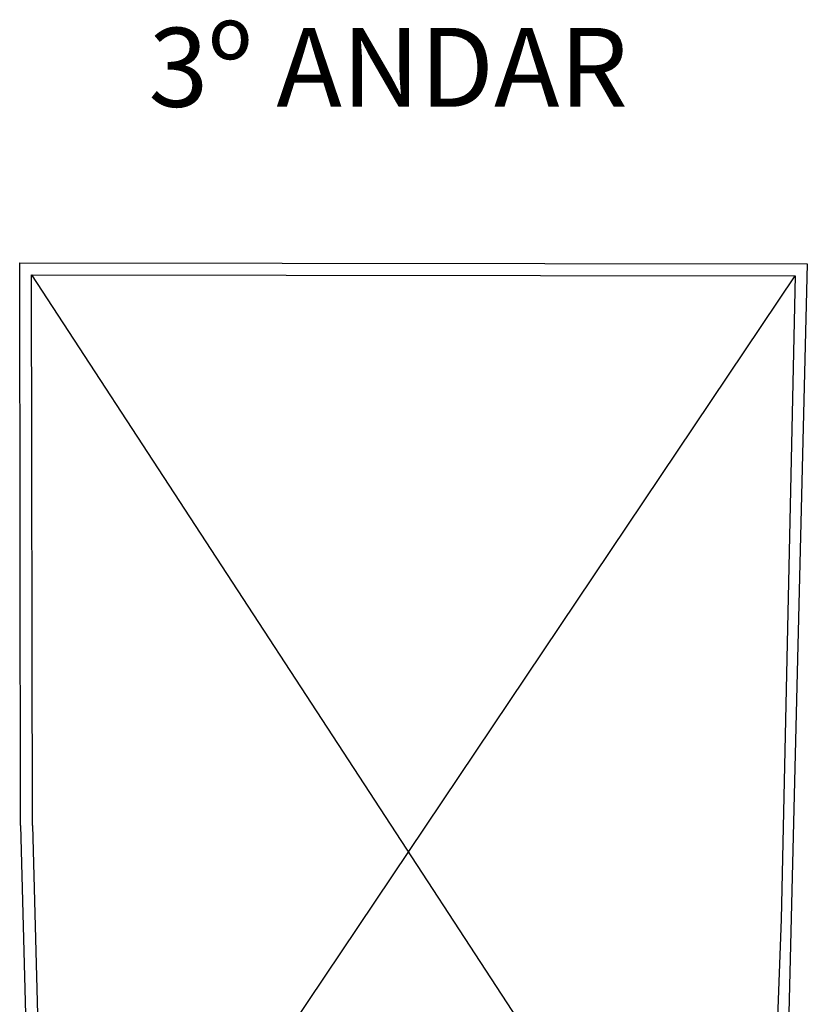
# Model space of a CAD drawing. Header units: inches. Extents: x 340 to 434, y 139 to 254.
# Tile 312 of 315: x 424 to 434, y 165 to 177. Entities that reach past the tile are written whole.
import ezdxf

# ---------------------------------------------------------------- set-up
doc = ezdxf.new("R2010")
doc.units = ezdxf.units.IN
doc.header["$MEASUREMENT"] = 0
for name, color, linetype in [('TJ-PAREDE', 5, 'Continuous'), ('TJ-TEXTO01', 1, 'Continuous'), ('TJ-TEXTO02', 2, 'Continuous')]:
    doc.layers.add(name, color=color, linetype=linetype)
doc.styles.get("Standard").update_dxf_attribs({"font": 'arial.ttf'})

msp = doc.modelspace()

# ---------------------------------------------------------------- linework, layer by layer
at = {"layer": 'TJ-PAREDE'}
for p, q in [((423.739, 174.127), (433.708, 174.115)), ((423.751, 167.002), (423.739, 174.127)), ((433.708, 174.115), (433.461, 164.065)), ((423.889, 173.977), (433.554, 173.965)), ((423.901, 167.004), (423.889, 173.977)), ((433.554, 173.965), (433.377, 165.817)), ((423.751, 167.002), (423.869, 162.481)), ((423.901, 167.004), (424.019, 162.483)), ((433.377, 165.817), (432.782, 149.805))]:
    msp.add_line(p, q, dxfattribs=at)
at = {"layer": 'TJ-TEXTO01'}
for p, q in [((423.889, 173.977), (433.153, 159.779)), ((424.042, 159.779), (433.554, 173.965))]:
    msp.add_line(p, q, dxfattribs=at)

# ---------------------------------------------------------------- texts
at = {"layer": 'TJ-TEXTO02', "insert": (424.332, 177.105), "char_height": 1, "attachment_point": 1}
msp.add_mtext_dynamic_manual_height_columns('{\\W3.395912; }3º ANDAR', width=9.1252, gutter_width=1, heights=[0], dxfattribs=at)

doc.saveas('drawing.dxf')
